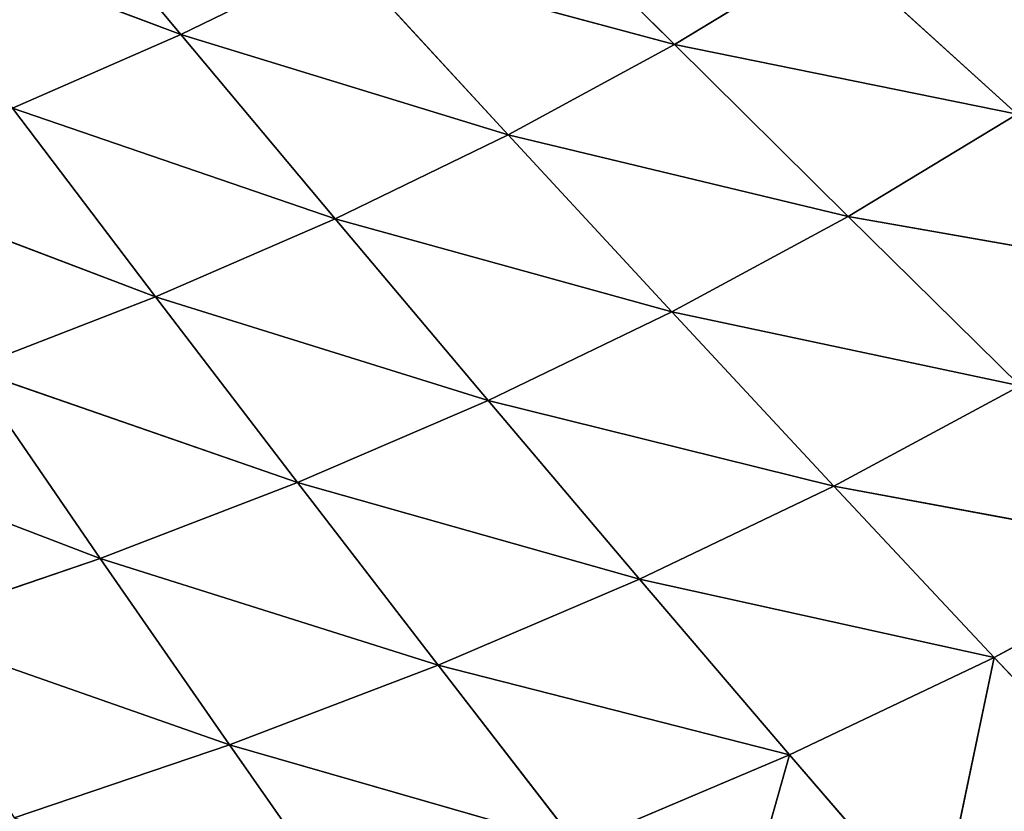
# Model space of a CAD drawing. Extents: x 0 to 500, y 0 to 390.
# Tile 590 of 656: x 314 to 343, y 87 to 110. Entities that reach past the tile are written whole.
import ezdxf

# ---------------------------------------------------------------- set-up
doc = ezdxf.new("R2010")
doc.units = 0
doc.header["$LTSCALE"] = 25.4
doc.layers.get('0').update_dxf_attribs({"linetype": 'CONTINUOUS'})

# ---------------------------------------------------------------- blocks, each defined once
blk = doc.blocks.new('ATLANTA505_-_S_STL')
at = {"color": 0}
for p, q in [((337.06, 38.44, 301.421), (334.831, 40.899, 309.336)), ((337.06, 38.44, 301.421), (334.831, 40.899, 309.336)), ((341.473, 40.679, 306.548), (337.06, 38.44, 301.421)), ((341.473, 40.679, 306.548), (337.06, 38.44, 301.421)), ((341.473, 40.679, 306.548), (343.151, 38.26, 298.521)), ((341.473, 40.679, 306.548), (343.151, 38.26, 298.521)), ((347.87, 40.474, 303.527), (343.151, 38.26, 298.521)), ((347.87, 40.474, 303.527), (343.151, 38.26, 298.521)), ((320.384, 36.817, 301.123), (324.191, 38.839, 306.569)), ((320.384, 36.817, 301.123), (324.191, 38.839, 306.569)), ((320.384, 36.817, 301.123), (330.737, 38.633, 304.102)), ((320.384, 36.817, 301.123), (330.737, 38.633, 304.102)), ((330.737, 38.633, 304.102), (326.595, 36.639, 298.757)), ((330.737, 38.633, 304.102), (326.595, 36.639, 298.757)), ((326.595, 36.639, 298.757), (337.06, 38.44, 301.421)), ((326.595, 36.639, 298.757), (337.06, 38.44, 301.421)), ((330.737, 38.633, 304.102), (337.06, 38.44, 301.421)), ((330.737, 38.633, 304.102), (337.06, 38.44, 301.421)), ((332.595, 36.471, 296.191), (337.06, 38.44, 301.421)), ((332.595, 36.471, 296.191), (337.06, 38.44, 301.421)), ((343.151, 38.26, 298.521), (337.06, 38.44, 301.421)), ((343.151, 38.26, 298.521), (337.06, 38.44, 301.421)), ((343.151, 38.26, 298.521), (332.595, 36.471, 296.191)), ((343.151, 38.26, 298.521), (332.595, 36.471, 296.191)), ((343.151, 38.26, 298.521), (338.376, 36.315, 293.418)), ((343.151, 38.26, 298.521), (338.376, 36.315, 293.418)), ((349.003, 38.094, 295.395), (343.151, 38.26, 298.521)), ((349.003, 38.094, 295.395), (343.151, 38.26, 298.521)), ((349.003, 38.094, 295.395), (338.376, 36.315, 293.418)), ((349.003, 38.094, 295.395), (338.376, 36.315, 293.418)), ((320.384, 36.817, 301.123), (313.97, 37.006, 303.296)), ((320.384, 36.817, 301.123), (313.97, 37.006, 303.296)), ((320.384, 36.817, 301.123), (310.473, 35.197, 297.65)), ((320.384, 36.817, 301.123), (310.473, 35.197, 297.65)), ((316.537, 35.035, 295.573), (320.384, 36.817, 301.123)), ((316.537, 35.035, 295.573), (320.384, 36.817, 301.123)), ((320.384, 36.817, 301.123), (326.595, 36.639, 298.757)), ((320.384, 36.817, 301.123), (326.595, 36.639, 298.757)), ((316.537, 35.035, 295.573), (326.595, 36.639, 298.757)), ((316.537, 35.035, 295.573), (326.595, 36.639, 298.757)), ((326.595, 36.639, 298.757), (322.41, 34.882, 293.314)), ((326.595, 36.639, 298.757), (322.41, 34.882, 293.314)), ((322.41, 34.882, 293.314), (332.595, 36.471, 296.191)), ((322.41, 34.882, 293.314), (332.595, 36.471, 296.191)), ((326.595, 36.639, 298.757), (332.595, 36.471, 296.191)), ((326.595, 36.639, 298.757), (332.595, 36.471, 296.191)), ((328.084, 34.738, 290.868), (332.595, 36.471, 296.191)), ((328.084, 34.738, 290.868), (332.595, 36.471, 296.191)), ((338.376, 36.315, 293.418), (332.595, 36.471, 296.191)), ((338.376, 36.315, 293.418), (332.595, 36.471, 296.191)), ((338.376, 36.315, 293.418), (328.084, 34.738, 290.868)), ((338.376, 36.315, 293.418), (328.084, 34.738, 290.868)), ((338.376, 36.315, 293.418), (333.552, 34.604, 288.227)), ((338.376, 36.315, 293.418), (333.552, 34.604, 288.227)), ((343.931, 36.171, 290.432), (333.552, 34.604, 288.227)), ((343.931, 36.171, 290.432), (333.552, 34.604, 288.227)), ((343.931, 36.171, 290.432), (338.376, 36.315, 293.418)), ((343.931, 36.171, 290.432), (338.376, 36.315, 293.418)), ((338.806, 34.481, 285.386), (343.931, 36.171, 290.432)), ((338.806, 34.481, 285.386), (343.931, 36.171, 290.432)), ((349.252, 36.04, 287.226), (338.806, 34.481, 285.386)), ((349.252, 36.04, 287.226), (338.806, 34.481, 285.386)), ((316.537, 35.035, 295.573), (310.473, 35.197, 297.65)), ((316.537, 35.035, 295.573), (310.473, 35.197, 297.65)), ((316.537, 35.035, 295.573), (306.944, 33.606, 291.902)), ((316.537, 35.035, 295.573), (306.944, 33.606, 291.902)), ((312.655, 33.468, 289.926), (316.537, 35.035, 295.573)), ((312.655, 33.468, 289.926), (316.537, 35.035, 295.573)), ((316.537, 35.035, 295.573), (322.41, 34.882, 293.314)), ((316.537, 35.035, 295.573), (322.41, 34.882, 293.314)), ((312.655, 33.468, 289.926), (322.41, 34.882, 293.314)), ((312.655, 33.468, 289.926), (322.41, 34.882, 293.314)), ((322.41, 34.882, 293.314), (318.186, 33.338, 287.78)), ((322.41, 34.882, 293.314), (318.186, 33.338, 287.78)), ((318.186, 33.338, 287.78), (328.084, 34.738, 290.868)), ((318.186, 33.338, 287.78), (328.084, 34.738, 290.868)), ((322.41, 34.882, 293.314), (328.084, 34.738, 290.868)), ((322.41, 34.882, 293.314), (328.084, 34.738, 290.868)), ((323.531, 33.216, 285.458), (328.084, 34.738, 290.868)), ((323.531, 33.216, 285.458), (328.084, 34.738, 290.868)), ((333.552, 34.604, 288.227), (323.531, 33.216, 285.458)), ((333.552, 34.604, 288.227), (323.531, 33.216, 285.458)), ((333.552, 34.604, 288.227), (328.084, 34.738, 290.868)), ((333.552, 34.604, 288.227), (328.084, 34.738, 290.868)), ((333.552, 34.604, 288.227), (328.682, 33.102, 282.954)), ((333.552, 34.604, 288.227), (328.682, 33.102, 282.954)), ((338.806, 34.481, 285.386), (333.552, 34.604, 288.227)), ((338.806, 34.481, 285.386), (333.552, 34.604, 288.227)), ((338.806, 34.481, 285.386), (328.682, 33.102, 282.954)), ((338.806, 34.481, 285.386), (328.682, 33.102, 282.954)), ((333.633, 32.997, 280.263), (338.806, 34.481, 285.386)), ((333.633, 32.997, 280.263), (338.806, 34.481, 285.386)), ((343.841, 34.368, 282.338), (333.633, 32.997, 280.263)), ((343.841, 34.368, 282.338), (333.633, 32.997, 280.263)), ((338.377, 32.901, 277.379), (343.841, 34.368, 282.338)), ((338.377, 32.901, 277.379), (343.841, 34.368, 282.338)), ((338.806, 34.481, 285.386), (343.841, 34.368, 282.338)), ((338.806, 34.481, 285.386), (343.841, 34.368, 282.338)), ((312.655, 33.468, 289.926), (318.186, 33.338, 287.78)), ((312.655, 33.468, 289.926), (318.186, 33.338, 287.78)), ((308.739, 32.096, 284.188), (318.186, 33.338, 287.78)), ((308.739, 32.096, 284.188), (318.186, 33.338, 287.78)), ((318.186, 33.338, 287.78), (313.926, 31.986, 282.16)), ((318.186, 33.338, 287.78), (313.926, 31.986, 282.16)), ((313.926, 31.986, 282.16), (323.531, 33.216, 285.458)), ((313.926, 31.986, 282.16), (323.531, 33.216, 285.458)), ((318.186, 33.338, 287.78), (323.531, 33.216, 285.458)), ((318.186, 33.338, 287.78), (323.531, 33.216, 285.458)), ((318.938, 31.884, 279.967), (323.531, 33.216, 285.458)), ((318.938, 31.884, 279.967), (323.531, 33.216, 285.458)), ((328.682, 33.102, 282.954), (323.531, 33.216, 285.458)), ((328.682, 33.102, 282.954), (323.531, 33.216, 285.458)), ((328.682, 33.102, 282.954), (318.938, 31.884, 279.967)), ((328.682, 33.102, 282.954), (318.938, 31.884, 279.967)), ((328.682, 33.102, 282.954), (323.769, 31.788, 277.606)), ((328.682, 33.102, 282.954), (323.769, 31.788, 277.606)), ((333.633, 32.997, 280.263), (323.769, 31.788, 277.606)), ((333.633, 32.997, 280.263), (323.769, 31.788, 277.606)), ((328.414, 31.7, 275.069), (333.633, 32.997, 280.263)), ((328.414, 31.7, 275.069), (333.633, 32.997, 280.263)), ((333.633, 32.997, 280.263), (328.682, 33.102, 282.954)), ((333.633, 32.997, 280.263), (328.682, 33.102, 282.954)), ((338.377, 32.901, 277.379), (333.633, 32.997, 280.263)), ((338.377, 32.901, 277.379), (333.633, 32.997, 280.263)), ((313.926, 31.986, 282.16), (318.938, 31.884, 279.967)), ((313.926, 31.986, 282.16), (318.938, 31.884, 279.967)), ((309.632, 30.807, 276.459), (318.938, 31.884, 279.967)), ((309.632, 30.807, 276.459), (318.938, 31.884, 279.967)), ((314.309, 30.721, 274.401), (318.938, 31.884, 279.967)), ((314.309, 30.721, 274.401), (318.938, 31.884, 279.967)), ((323.769, 31.788, 277.606), (318.938, 31.884, 279.967)), ((323.769, 31.788, 277.606), (318.938, 31.884, 279.967))]:
    blk.add_line(p, q, dxfattribs=at)
mesh = blk.add_polyface(dxfattribs=at)
corners = [(334.831, 40.899, 309.336), (337.06, 38.44, 301.421), (330.737, 38.633, 304.102)]
mesh.append_faces([[corners[k] for k in face] for face in [(0, 1, 2)]], dxfattribs={"color": 0})
mesh = blk.add_polyface(dxfattribs=at)
corners = [(334.831, 40.899, 309.336), (341.473, 40.679, 306.548), (337.06, 38.44, 301.421)]
mesh.append_faces([[corners[k] for k in face] for face in [(0, 1, 2)]], dxfattribs={"color": 0})
mesh = blk.add_polyface(dxfattribs=at)
corners = [(341.473, 40.679, 306.548), (343.151, 38.26, 298.521), (337.06, 38.44, 301.421)]
mesh.append_faces([[corners[k] for k in face] for face in [(0, 1, 2)]], dxfattribs={"color": 0})
mesh = blk.add_polyface(dxfattribs=at)
corners = [(341.473, 40.679, 306.548), (347.87, 40.474, 303.527), (343.151, 38.26, 298.521)]
mesh.append_faces([[corners[k] for k in face] for face in [(0, 1, 2)]], dxfattribs={"color": 0})
mesh = blk.add_polyface(dxfattribs=at)
corners = [(347.87, 40.474, 303.527), (349.003, 38.094, 295.395), (343.151, 38.26, 298.521)]
mesh.append_faces([[corners[k] for k in face] for face in [(0, 1, 2)]], dxfattribs={"color": 0})
mesh = blk.add_polyface(dxfattribs=at)
corners = [(324.191, 38.839, 306.569), (320.384, 36.817, 301.123), (313.97, 37.006, 303.296)]
mesh.append_faces([[corners[k] for k in face] for face in [(0, 1, 2)]], dxfattribs={"color": 0})
mesh = blk.add_polyface(dxfattribs=at)
corners = [(324.191, 38.839, 306.569), (330.737, 38.633, 304.102), (320.384, 36.817, 301.123)]
mesh.append_faces([[corners[k] for k in face] for face in [(0, 1, 2)]], dxfattribs={"color": 0})
mesh = blk.add_polyface(dxfattribs=at)
corners = [(330.737, 38.633, 304.102), (326.595, 36.639, 298.757), (320.384, 36.817, 301.123)]
mesh.append_faces([[corners[k] for k in face] for face in [(0, 1, 2)]], dxfattribs={"color": 0})
mesh = blk.add_polyface(dxfattribs=at)
corners = [(330.737, 38.633, 304.102), (337.06, 38.44, 301.421), (326.595, 36.639, 298.757)]
mesh.append_faces([[corners[k] for k in face] for face in [(0, 1, 2)]], dxfattribs={"color": 0})
mesh = blk.add_polyface(dxfattribs=at)
corners = [(337.06, 38.44, 301.421), (332.595, 36.471, 296.191), (326.595, 36.639, 298.757)]
mesh.append_faces([[corners[k] for k in face] for face in [(0, 1, 2)]], dxfattribs={"color": 0})
mesh = blk.add_polyface(dxfattribs=at)
corners = [(337.06, 38.44, 301.421), (343.151, 38.26, 298.521), (332.595, 36.471, 296.191)]
mesh.append_faces([[corners[k] for k in face] for face in [(0, 1, 2)]], dxfattribs={"color": 0})
mesh = blk.add_polyface(dxfattribs=at)
corners = [(343.151, 38.26, 298.521), (338.376, 36.315, 293.418), (332.595, 36.471, 296.191)]
mesh.append_faces([[corners[k] for k in face] for face in [(0, 1, 2)]], dxfattribs={"color": 0})
mesh = blk.add_polyface(dxfattribs=at)
corners = [(343.151, 38.26, 298.521), (349.003, 38.094, 295.395), (338.376, 36.315, 293.418)]
mesh.append_faces([[corners[k] for k in face] for face in [(0, 1, 2)]], dxfattribs={"color": 0})
mesh = blk.add_polyface(dxfattribs=at)
corners = [(349.003, 38.094, 295.395), (343.931, 36.171, 290.432), (338.376, 36.315, 293.418)]
mesh.append_faces([[corners[k] for k in face] for face in [(0, 1, 2)]], dxfattribs={"color": 0})
mesh = blk.add_polyface(dxfattribs=at)
corners = [(313.97, 37.006, 303.296), (320.384, 36.817, 301.123), (310.473, 35.197, 297.65)]
mesh.append_faces([[corners[k] for k in face] for face in [(0, 1, 2)]], dxfattribs={"color": 0})
mesh = blk.add_polyface(dxfattribs=at)
corners = [(320.384, 36.817, 301.123), (316.537, 35.035, 295.573), (310.473, 35.197, 297.65)]
mesh.append_faces([[corners[k] for k in face] for face in [(0, 1, 2)]], dxfattribs={"color": 0})
mesh = blk.add_polyface(dxfattribs=at)
corners = [(320.384, 36.817, 301.123), (326.595, 36.639, 298.757), (316.537, 35.035, 295.573)]
mesh.append_faces([[corners[k] for k in face] for face in [(0, 1, 2)]], dxfattribs={"color": 0})
mesh = blk.add_polyface(dxfattribs=at)
corners = [(326.595, 36.639, 298.757), (322.41, 34.882, 293.314), (316.537, 35.035, 295.573)]
mesh.append_faces([[corners[k] for k in face] for face in [(0, 1, 2)]], dxfattribs={"color": 0})
mesh = blk.add_polyface(dxfattribs=at)
corners = [(326.595, 36.639, 298.757), (332.595, 36.471, 296.191), (322.41, 34.882, 293.314)]
mesh.append_faces([[corners[k] for k in face] for face in [(0, 1, 2)]], dxfattribs={"color": 0})
mesh = blk.add_polyface(dxfattribs=at)
corners = [(332.595, 36.471, 296.191), (328.084, 34.738, 290.868), (322.41, 34.882, 293.314)]
mesh.append_faces([[corners[k] for k in face] for face in [(0, 1, 2)]], dxfattribs={"color": 0})
mesh = blk.add_polyface(dxfattribs=at)
corners = [(332.595, 36.471, 296.191), (338.376, 36.315, 293.418), (328.084, 34.738, 290.868)]
mesh.append_faces([[corners[k] for k in face] for face in [(0, 1, 2)]], dxfattribs={"color": 0})
mesh = blk.add_polyface(dxfattribs=at)
corners = [(338.376, 36.315, 293.418), (333.552, 34.604, 288.227), (328.084, 34.738, 290.868)]
mesh.append_faces([[corners[k] for k in face] for face in [(0, 1, 2)]], dxfattribs={"color": 0})
mesh = blk.add_polyface(dxfattribs=at)
corners = [(338.376, 36.315, 293.418), (343.931, 36.171, 290.432), (333.552, 34.604, 288.227)]
mesh.append_faces([[corners[k] for k in face] for face in [(0, 1, 2)]], dxfattribs={"color": 0})
mesh = blk.add_polyface(dxfattribs=at)
corners = [(343.931, 36.171, 290.432), (338.806, 34.481, 285.386), (333.552, 34.604, 288.227)]
mesh.append_faces([[corners[k] for k in face] for face in [(0, 1, 2)]], dxfattribs={"color": 0})
mesh = blk.add_polyface(dxfattribs=at)
corners = [(343.931, 36.171, 290.432), (349.252, 36.04, 287.226), (338.806, 34.481, 285.386)]
mesh.append_faces([[corners[k] for k in face] for face in [(0, 1, 2)]], dxfattribs={"color": 0})
mesh = blk.add_polyface(dxfattribs=at)
corners = [(349.252, 36.04, 287.226), (343.841, 34.368, 282.338), (338.806, 34.481, 285.386)]
mesh.append_faces([[corners[k] for k in face] for face in [(0, 1, 2)]], dxfattribs={"color": 0})
mesh = blk.add_polyface(dxfattribs=at)
corners = [(310.473, 35.197, 297.65), (316.537, 35.035, 295.573), (306.944, 33.606, 291.902)]
mesh.append_faces([[corners[k] for k in face] for face in [(0, 1, 2)]], dxfattribs={"color": 0})
mesh = blk.add_polyface(dxfattribs=at)
corners = [(316.537, 35.035, 295.573), (312.655, 33.468, 289.926), (306.944, 33.606, 291.902)]
mesh.append_faces([[corners[k] for k in face] for face in [(0, 1, 2)]], dxfattribs={"color": 0})
mesh = blk.add_polyface(dxfattribs=at)
corners = [(316.537, 35.035, 295.573), (322.41, 34.882, 293.314), (312.655, 33.468, 289.926)]
mesh.append_faces([[corners[k] for k in face] for face in [(0, 1, 2)]], dxfattribs={"color": 0})
mesh = blk.add_polyface(dxfattribs=at)
corners = [(322.41, 34.882, 293.314), (318.186, 33.338, 287.78), (312.655, 33.468, 289.926)]
mesh.append_faces([[corners[k] for k in face] for face in [(0, 1, 2)]], dxfattribs={"color": 0})
mesh = blk.add_polyface(dxfattribs=at)
corners = [(322.41, 34.882, 293.314), (328.084, 34.738, 290.868), (318.186, 33.338, 287.78)]
mesh.append_faces([[corners[k] for k in face] for face in [(0, 1, 2)]], dxfattribs={"color": 0})
mesh = blk.add_polyface(dxfattribs=at)
corners = [(328.084, 34.738, 290.868), (323.531, 33.216, 285.458), (318.186, 33.338, 287.78)]
mesh.append_faces([[corners[k] for k in face] for face in [(0, 1, 2)]], dxfattribs={"color": 0})
mesh = blk.add_polyface(dxfattribs=at)
corners = [(328.084, 34.738, 290.868), (333.552, 34.604, 288.227), (323.531, 33.216, 285.458)]
mesh.append_faces([[corners[k] for k in face] for face in [(0, 1, 2)]], dxfattribs={"color": 0})
mesh = blk.add_polyface(dxfattribs=at)
corners = [(333.552, 34.604, 288.227), (328.682, 33.102, 282.954), (323.531, 33.216, 285.458)]
mesh.append_faces([[corners[k] for k in face] for face in [(0, 1, 2)]], dxfattribs={"color": 0})
mesh = blk.add_polyface(dxfattribs=at)
corners = [(333.552, 34.604, 288.227), (338.806, 34.481, 285.386), (328.682, 33.102, 282.954)]
mesh.append_faces([[corners[k] for k in face] for face in [(0, 1, 2)]], dxfattribs={"color": 0})
mesh = blk.add_polyface(dxfattribs=at)
corners = [(338.806, 34.481, 285.386), (333.633, 32.997, 280.263), (328.682, 33.102, 282.954)]
mesh.append_faces([[corners[k] for k in face] for face in [(0, 1, 2)]], dxfattribs={"color": 0})
mesh = blk.add_polyface(dxfattribs=at)
corners = [(338.806, 34.481, 285.386), (343.841, 34.368, 282.338), (333.633, 32.997, 280.263)]
mesh.append_faces([[corners[k] for k in face] for face in [(0, 1, 2)]], dxfattribs={"color": 0})
mesh = blk.add_polyface(dxfattribs=at)
corners = [(343.841, 34.368, 282.338), (338.377, 32.901, 277.379), (333.633, 32.997, 280.263)]
mesh.append_faces([[corners[k] for k in face] for face in [(0, 1, 2)]], dxfattribs={"color": 0})
mesh = blk.add_polyface(dxfattribs=at)
corners = [(343.841, 34.368, 282.338), (348.648, 34.267, 279.078), (338.377, 32.901, 277.379)]
mesh.append_faces([[corners[k] for k in face] for face in [(0, 1, 2)]], dxfattribs={"color": 0})
mesh = blk.add_polyface(dxfattribs=at)
corners = [(312.655, 33.468, 289.926), (318.186, 33.338, 287.78), (308.739, 32.096, 284.188)]
mesh.append_faces([[corners[k] for k in face] for face in [(0, 1, 2)]], dxfattribs={"color": 0})
mesh = blk.add_polyface(dxfattribs=at)
corners = [(318.186, 33.338, 287.78), (313.926, 31.986, 282.16), (308.739, 32.096, 284.188)]
mesh.append_faces([[corners[k] for k in face] for face in [(0, 1, 2)]], dxfattribs={"color": 0})
mesh = blk.add_polyface(dxfattribs=at)
corners = [(318.186, 33.338, 287.78), (323.531, 33.216, 285.458), (313.926, 31.986, 282.16)]
mesh.append_faces([[corners[k] for k in face] for face in [(0, 1, 2)]], dxfattribs={"color": 0})
mesh = blk.add_polyface(dxfattribs=at)
corners = [(323.531, 33.216, 285.458), (318.938, 31.884, 279.967), (313.926, 31.986, 282.16)]
mesh.append_faces([[corners[k] for k in face] for face in [(0, 1, 2)]], dxfattribs={"color": 0})
mesh = blk.add_polyface(dxfattribs=at)
corners = [(323.531, 33.216, 285.458), (328.682, 33.102, 282.954), (318.938, 31.884, 279.967)]
mesh.append_faces([[corners[k] for k in face] for face in [(0, 1, 2)]], dxfattribs={"color": 0})
mesh = blk.add_polyface(dxfattribs=at)
corners = [(328.682, 33.102, 282.954), (323.769, 31.788, 277.606), (318.938, 31.884, 279.967)]
mesh.append_faces([[corners[k] for k in face] for face in [(0, 1, 2)]], dxfattribs={"color": 0})
mesh = blk.add_polyface(dxfattribs=at)
corners = [(328.682, 33.102, 282.954), (333.633, 32.997, 280.263), (323.769, 31.788, 277.606)]
mesh.append_faces([[corners[k] for k in face] for face in [(0, 1, 2)]], dxfattribs={"color": 0})
mesh = blk.add_polyface(dxfattribs=at)
corners = [(333.633, 32.997, 280.263), (328.414, 31.7, 275.069), (323.769, 31.788, 277.606)]
mesh.append_faces([[corners[k] for k in face] for face in [(0, 1, 2)]], dxfattribs={"color": 0})
mesh = blk.add_polyface(dxfattribs=at)
corners = [(333.633, 32.997, 280.263), (338.377, 32.901, 277.379), (328.414, 31.7, 275.069)]
mesh.append_faces([[corners[k] for k in face] for face in [(0, 1, 2)]], dxfattribs={"color": 0})
mesh = blk.add_polyface(dxfattribs=at)
corners = [(313.926, 31.986, 282.16), (318.938, 31.884, 279.967), (309.632, 30.807, 276.459)]
mesh.append_faces([[corners[k] for k in face] for face in [(0, 1, 2)]], dxfattribs={"color": 0})
mesh = blk.add_polyface(dxfattribs=at)
corners = [(318.938, 31.884, 279.967), (314.309, 30.721, 274.401), (309.632, 30.807, 276.459)]
mesh.append_faces([[corners[k] for k in face] for face in [(0, 1, 2)]], dxfattribs={"color": 0})
mesh = blk.add_polyface(dxfattribs=at)
corners = [(318.938, 31.884, 279.967), (323.769, 31.788, 277.606), (314.309, 30.721, 274.401)]
mesh.append_faces([[corners[k] for k in face] for face in [(0, 1, 2)]], dxfattribs={"color": 0})

msp = doc.modelspace()

# ---------------------------------------------------------------- block references
at = {"color": 254, "extrusion": (0, -1, 1.11022e-16)}
msp.add_blockref('ATLANTA505_-_S_STL', (-0.149, -0.01, -389.852), dxfattribs=at)

doc.saveas('drawing.dxf')
